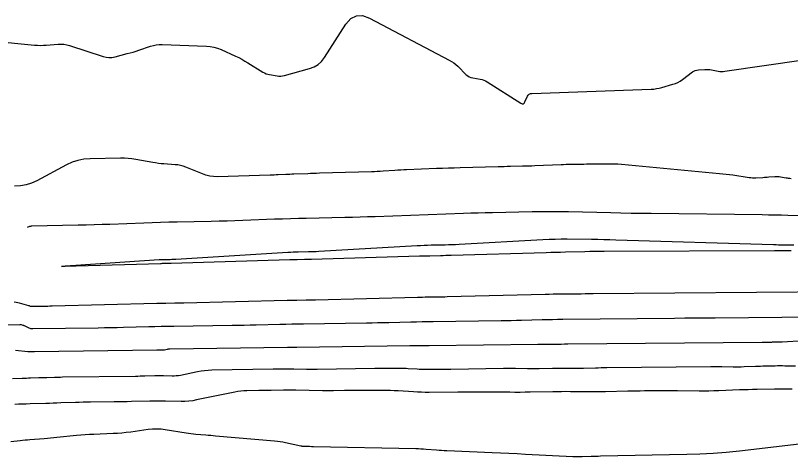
# Model space of a CAD drawing. Extents: x 1768942 to 1774819, y 723037 to 732099.
# Drawn here: x 1770007.5 to 1770093.1, y 731880.1 to 731928.8 of the extents above; entities that cross this region are included whole.
import ezdxf

# ---------------------------------------------------------------- set-up
doc = ezdxf.new("R2010")
doc.units = 0
doc.layers.add('R_Contours', color=7, linetype='Continuous')

msp = doc.modelspace()

# ---------------------------------------------------------------- linework, layer by layer
at = {"layer": 'R_Contours'}
for points in [[(1770004.785, 731925.988), (1770009.569, 731925.507), (1770009.894, 731925.482), (1770010.22, 731925.471), (1770010.545, 731925.475), (1770010.871, 731925.494), (1770012.174, 731925.599), (1770012.498, 731925.609), (1770012.818, 731925.587), (1770013.134, 731925.534), (1770013.447, 731925.449), (1770017.142, 731924.245), (1770017.471, 731924.162), (1770017.801, 731924.128), (1770018.133, 731924.142), (1770018.467, 731924.204), (1770019.821, 731924.555), (1770020.146, 731924.642), (1770020.469, 731924.735), (1770020.79, 731924.833), (1770021.11, 731924.938), (1770022.385, 731925.366), (1770022.706, 731925.459), (1770023.031, 731925.521), (1770023.361, 731925.554), (1770023.695, 731925.557), (1770028.578, 731925.39), (1770028.995, 731925.355), (1770029.402, 731925.28), (1770029.8, 731925.165), (1770030.188, 731925.009), (1770031.779, 731924.28), (1770032.132, 731924.112), (1770032.478, 731923.933), (1770032.819, 731923.743), (1770033.153, 731923.541), (1770034.789, 731922.522), (1770034.97, 731922.421), (1770035.157, 731922.34), (1770035.352, 731922.278), (1770035.554, 731922.235), (1770036.376, 731922.1), (1770036.581, 731922.078), (1770036.784, 731922.078), (1770036.987, 731922.1), (1770037.188, 731922.144), (1770039.965, 731922.909), (1770040.466, 731923.095), (1770040.908, 731923.359), (1770041.293, 731923.703), (1770041.619, 731924.125), (1770043.99, 731927.808), (1770044.523, 731928.426), (1770045.135, 731928.746), (1770045.825, 731928.767), (1770046.593, 731928.49), (1770055.41, 731923.829), (1770055.66, 731923.686), (1770055.898, 731923.525), (1770056.124, 731923.348), (1770056.339, 731923.155), (1770057.288, 731922.233), (1770057.444, 731922.102), (1770057.615, 731921.999), (1770057.8, 731921.923), (1770057.998, 731921.875), (1770058.821, 731921.74), (1770059.024, 731921.696), (1770059.218, 731921.633), (1770059.406, 731921.551), (1770059.586, 731921.449), (1770063.325, 731919.088), (1770063.461, 731919.027), (1770063.578, 731919.028), (1770063.677, 731919.092), (1770063.757, 731919.217), (1770064.04, 731919.841), (1770064.123, 731919.979), (1770064.231, 731920.079), (1770064.365, 731920.141), (1770064.524, 731920.166), (1770077.699, 731920.63), (1770078.007, 731920.65), (1770078.311, 731920.689), (1770078.612, 731920.746), (1770078.91, 731920.822), (1770080.124, 731921.169), (1770080.401, 731921.262), (1770080.667, 731921.38), (1770080.921, 731921.521), (1770081.163, 731921.687), (1770082.291, 731922.534), (1770082.44, 731922.63), (1770082.597, 731922.702), (1770082.764, 731922.748), (1770082.94, 731922.769), (1770083.66, 731922.806), (1770083.84, 731922.809), (1770084.019, 731922.803), (1770084.198, 731922.786), (1770084.375, 731922.759), (1770085.12, 731922.625), (1770085.303, 731922.599), (1770085.487, 731922.588), (1770085.671, 731922.593), (1770085.855, 731922.612), (1770094.55, 731923.879)], [(1770093.179, 731910.743), (1770093.041, 731910.753), (1770092.904, 731910.767), (1770092.767, 731910.784), (1770092.63, 731910.805), (1770091.996, 731910.911), (1770091.844, 731910.932), (1770091.692, 731910.944), (1770091.54, 731910.947), (1770091.387, 731910.941), (1770090.716, 731910.896), (1770090.554, 731910.885), (1770090.391, 731910.875), (1770090.228, 731910.866), (1770090.065, 731910.857), (1770089.288, 731910.819), (1770089.104, 731910.815), (1770088.921, 731910.819), (1770088.739, 731910.833), (1770088.556, 731910.855), (1770086.736, 731911.123), (1770086.371, 731911.174), (1770086.007, 731911.221), (1770085.641, 731911.262), (1770085.275, 731911.299), (1770074.425, 731912.306), (1770074.04, 731912.336), (1770073.655, 731912.357), (1770073.27, 731912.366), (1770072.884, 731912.366), (1770071.129, 731912.341), (1770070.848, 731912.337), (1770070.567, 731912.333), (1770070.287, 731912.329), (1770070.006, 731912.325), (1770068.882, 731912.307), (1770068.602, 731912.302), (1770068.321, 731912.295), (1770068.04, 731912.286), (1770067.759, 731912.275), (1770064.855, 731912.154), (1770064.518, 731912.141), (1770064.181, 731912.129), (1770063.844, 731912.12), (1770063.506, 731912.112), (1770062.157, 731912.085), (1770061.819, 731912.078), (1770061.482, 731912.07), (1770061.144, 731912.062), (1770060.807, 731912.053), (1770056.622, 731911.939), (1770055.964, 731911.92), (1770055.306, 731911.9), (1770054.648, 731911.878), (1770053.99, 731911.853), (1770050.691, 731911.728), (1770050.367, 731911.715), (1770050.043, 731911.698), (1770049.719, 731911.679), (1770049.396, 731911.657), (1770048.102, 731911.564), (1770047.778, 731911.542), (1770047.455, 731911.524), (1770047.131, 731911.51), (1770046.807, 731911.499), (1770041.071, 731911.338), (1770040.743, 731911.329), (1770040.415, 731911.318), (1770040.087, 731911.307), (1770039.76, 731911.295), (1770038.23, 731911.236), (1770038.012, 731911.227), (1770037.793, 731911.218), (1770037.575, 731911.209), (1770037.356, 731911.2), (1770036.483, 731911.163), (1770036.264, 731911.154), (1770036.046, 731911.146), (1770035.827, 731911.138), (1770035.609, 731911.132), (1770029.776, 731910.967), (1770029.349, 731910.977), (1770028.93, 731911.03), (1770028.519, 731911.128), (1770028.116, 731911.269), (1770026.296, 731912.015), (1770026.007, 731912.12), (1770025.712, 731912.201), (1770025.412, 731912.258), (1770025.107, 731912.292), (1770023.874, 731912.377), (1770023.566, 731912.403), (1770023.259, 731912.437), (1770022.954, 731912.48), (1770022.649, 731912.531), (1770020.759, 731912.879), (1770020.342, 731912.945), (1770019.923, 731912.99), (1770019.502, 731913.014), (1770019.08, 731913.016), (1770015.723, 731912.954), (1770015.033, 731912.901), (1770014.364, 731912.769), (1770013.715, 731912.557), (1770013.088, 731912.265), (1770009.82, 731910.507), (1770009.237, 731910.239), (1770008.635, 731910.052), (1770008.013, 731909.945), (1770007.372, 731909.92)], [(1770008.778, 731905.389), (1770009.059, 731905.487), (1770009.107, 731905.502), (1770009.155, 731905.512), (1770009.203, 731905.519), (1770009.253, 731905.522), (1770014.409, 731905.634), (1770015.285, 731905.654), (1770016.161, 731905.678), (1770017.037, 731905.706), (1770017.912, 731905.737), (1770021.665, 731905.876), (1770022.582, 731905.908), (1770023.5, 731905.937), (1770024.417, 731905.962), (1770025.335, 731905.983), (1770029.099, 731906.063), (1770029.974, 731906.084), (1770030.85, 731906.107), (1770031.725, 731906.135), (1770032.6, 731906.165), (1770036.101, 731906.294), (1770036.977, 731906.324), (1770037.852, 731906.351), (1770038.727, 731906.375), (1770039.603, 731906.395), (1770043.878, 731906.484), (1770044.712, 731906.503), (1770045.545, 731906.526), (1770046.379, 731906.551), (1770047.212, 731906.58), (1770056.987, 731906.936), (1770057.783, 731906.963), (1770058.58, 731906.987), (1770059.376, 731907.008), (1770060.172, 731907.026), (1770064.576, 731907.115), (1770065.576, 731907.129), (1770066.575, 731907.133), (1770067.575, 731907.126), (1770068.574, 731907.108), (1770073.268, 731906.999), (1770074.383, 731906.974), (1770075.499, 731906.953), (1770076.614, 731906.935), (1770077.73, 731906.92), (1770089.991, 731906.772), (1770090.695, 731906.762), (1770091.4, 731906.751), (1770092.104, 731906.739), (1770092.808, 731906.725), (1770095.625, 731906.664)], [(1770093.183, 731902.794), (1770092.27, 731902.774), (1770092.041, 731902.769), (1770091.813, 731902.766), (1770091.585, 731902.764), (1770091.356, 731902.762), (1770072.527, 731902.71), (1770071.992, 731902.707), (1770071.457, 731902.7), (1770070.922, 731902.691), (1770070.387, 731902.679), (1770068.248, 731902.623), (1770067.713, 731902.608), (1770067.178, 731902.594), (1770066.643, 731902.579), (1770066.109, 731902.564), (1770055.604, 731902.263), (1770055.312, 731902.255), (1770055.02, 731902.247), (1770054.728, 731902.24), (1770054.436, 731902.233), (1770053.269, 731902.204), (1770052.977, 731902.197), (1770052.685, 731902.189), (1770052.393, 731902.181), (1770052.101, 731902.173), (1770040.19, 731901.83), (1770039.989, 731901.824), (1770039.789, 731901.818), (1770039.588, 731901.813), (1770039.388, 731901.808), (1770038.585, 731901.789), (1770038.385, 731901.784), (1770038.184, 731901.778), (1770037.984, 731901.773), (1770037.783, 731901.767), (1770024.664, 731901.385), (1770024.565, 731901.383), (1770024.466, 731901.38), (1770024.367, 731901.377), (1770024.268, 731901.375), (1770023.873, 731901.365), (1770023.774, 731901.363), (1770023.675, 731901.36), (1770023.577, 731901.357), (1770023.478, 731901.355), (1770014.155, 731901.08), (1770012.965, 731901.053), (1770012.567, 731901.063), (1770012.962, 731901.11), (1770014.15, 731901.196), (1770023.354, 731901.803), (1770023.506, 731901.812), (1770023.659, 731901.819), (1770023.812, 731901.824), (1770023.965, 731901.827), (1770024.576, 731901.837), (1770024.729, 731901.84), (1770024.882, 731901.845), (1770025.034, 731901.852), (1770025.187, 731901.86), (1770037.579, 731902.622), (1770037.863, 731902.638), (1770038.148, 731902.65), (1770038.432, 731902.66), (1770038.717, 731902.667), (1770039.855, 731902.687), (1770040.14, 731902.694), (1770040.424, 731902.703), (1770040.708, 731902.715), (1770040.993, 731902.73), (1770051.858, 731903.361), (1770052.243, 731903.382), (1770052.629, 731903.399), (1770053.014, 731903.412), (1770053.4, 731903.421), (1770054.943, 731903.452), (1770055.328, 731903.461), (1770055.714, 731903.474), (1770056.099, 731903.49), (1770056.484, 731903.51), (1770065.762, 731904.024), (1770066.433, 731904.056), (1770067.105, 731904.077), (1770067.776, 731904.087), (1770068.448, 731904.086), (1770071.137, 731904.06), (1770071.809, 731904.052), (1770072.481, 731904.04), (1770073.153, 731904.025), (1770073.825, 731904.006), (1770091.237, 731903.47), (1770091.52, 731903.462), (1770091.803, 731903.455), (1770092.086, 731903.449), (1770092.369, 731903.445), (1770093.501, 731903.429)], [(1770107.395, 731898.327), (1770071.293, 731898.019), (1770070.852, 731898.015), (1770070.411, 731898.011), (1770069.97, 731898.007), (1770069.529, 731898.002), (1770067.764, 731897.984), (1770067.323, 731897.979), (1770066.882, 731897.972), (1770066.441, 731897.963), (1770066, 731897.953), (1770055.182, 731897.681), (1770054.909, 731897.675), (1770054.636, 731897.669), (1770054.363, 731897.664), (1770054.09, 731897.66), (1770052.999, 731897.646), (1770052.726, 731897.641), (1770052.453, 731897.637), (1770052.18, 731897.631), (1770051.908, 731897.624), (1770040.618, 731897.34), (1770040.359, 731897.334), (1770040.099, 731897.329), (1770039.84, 731897.324), (1770039.58, 731897.32), (1770038.543, 731897.306), (1770038.283, 731897.302), (1770038.024, 731897.297), (1770037.764, 731897.292), (1770037.505, 731897.286), (1770026.062, 731896.998), (1770025.816, 731896.992), (1770025.569, 731896.987), (1770025.322, 731896.982), (1770025.075, 731896.978), (1770024.088, 731896.964), (1770023.841, 731896.96), (1770023.594, 731896.956), (1770023.347, 731896.951), (1770023.1, 731896.945), (1770011.514, 731896.653), (1770011.279, 731896.647), (1770011.044, 731896.642), (1770010.809, 731896.638), (1770010.574, 731896.634), (1770009.209, 731896.614), (1770009.187, 731896.615), (1770009.165, 731896.619), (1770009.143, 731896.625), (1770009.123, 731896.634), (1770009.041, 731896.674), (1770009.021, 731896.684), (1770009, 731896.692), (1770008.978, 731896.7), (1770008.957, 731896.706), (1770007.898, 731896.998), (1770007.714, 731897.042), (1770007.527, 731897.073), (1770007.339, 731897.09)], [(1770099.531, 731895.479), (1770084.78, 731895.353), (1770083.662, 731895.343), (1770082.545, 731895.333), (1770081.427, 731895.322), (1770080.31, 731895.311), (1770067.94, 731895.185), (1770067.372, 731895.178), (1770066.804, 731895.169), (1770066.236, 731895.158), (1770065.668, 731895.145), (1770063.396, 731895.087), (1770062.827, 731895.074), (1770062.259, 731895.062), (1770061.691, 731895.052), (1770061.123, 731895.044), (1770053.624, 731894.943), (1770053.011, 731894.934), (1770052.397, 731894.923), (1770051.784, 731894.911), (1770051.17, 731894.896), (1770048.717, 731894.834), (1770048.103, 731894.82), (1770047.49, 731894.807), (1770046.876, 731894.796), (1770046.263, 731894.787), (1770039.301, 731894.691), (1770038.645, 731894.681), (1770037.989, 731894.669), (1770037.333, 731894.655), (1770036.677, 731894.639), (1770034.054, 731894.573), (1770033.398, 731894.558), (1770032.742, 731894.544), (1770032.086, 731894.532), (1770031.43, 731894.522), (1770024.971, 731894.43), (1770024.275, 731894.419), (1770023.579, 731894.407), (1770022.883, 731894.392), (1770022.187, 731894.375), (1770019.404, 731894.305), (1770018.708, 731894.289), (1770018.013, 731894.274), (1770017.317, 731894.261), (1770016.621, 731894.25), (1770009.381, 731894.145), (1770009.275, 731894.149), (1770009.172, 731894.166), (1770009.072, 731894.195), (1770008.975, 731894.236), (1770008.48, 731894.481), (1770008.44, 731894.5), (1770008.398, 731894.517), (1770008.356, 731894.532), (1770008.314, 731894.545), (1770008.141, 731894.592), (1770008.097, 731894.603), (1770008.054, 731894.61), (1770008.009, 731894.614), (1770007.965, 731894.615), (1770005.678, 731894.582)], [(1770094.593, 731892.846), (1770092.182, 731892.682), (1770092.123, 731892.679), (1770092.063, 731892.677), (1770092.004, 731892.676), (1770091.945, 731892.676), (1770091.702, 731892.68), (1770091.645, 731892.681), (1770091.589, 731892.681), (1770091.533, 731892.68), (1770091.477, 731892.68), (1770091.252, 731892.675), (1770091.196, 731892.674), (1770091.14, 731892.672), (1770091.084, 731892.671), (1770091.028, 731892.669), (1770090.762, 731892.659), (1770090.699, 731892.657), (1770090.636, 731892.655), (1770090.573, 731892.655), (1770090.51, 731892.655), (1770090.254, 731892.658), (1770090.191, 731892.658), (1770090.127, 731892.659), (1770090.063, 731892.659), (1770090, 731892.658), (1770068.522, 731892.462), (1770068.43, 731892.461), (1770068.338, 731892.46), (1770068.246, 731892.458), (1770068.153, 731892.456), (1770067.765, 731892.447), (1770067.682, 731892.446), (1770067.6, 731892.445), (1770067.517, 731892.445), (1770067.434, 731892.445), (1770067.103, 731892.448), (1770067.02, 731892.448), (1770066.938, 731892.448), (1770066.855, 731892.448), (1770066.772, 731892.446), (1770066.348, 731892.438), (1770066.252, 731892.436), (1770066.157, 731892.435), (1770066.061, 731892.435), (1770065.966, 731892.436), (1770065.584, 731892.44), (1770065.488, 731892.441), (1770065.393, 731892.441), (1770065.297, 731892.441), (1770065.202, 731892.44), (1770053.176, 731892.271), (1770053.094, 731892.27), (1770053.012, 731892.27), (1770052.929, 731892.269), (1770052.847, 731892.268), (1770052.479, 731892.266), (1770052.417, 731892.266), (1770052.355, 731892.268), (1770052.293, 731892.27), (1770052.23, 731892.273), (1770051.982, 731892.29), (1770051.92, 731892.293), (1770051.857, 731892.296), (1770051.795, 731892.297), (1770051.733, 731892.297), (1770051.367, 731892.296), (1770051.285, 731892.296), (1770051.203, 731892.295), (1770051.121, 731892.294), (1770051.04, 731892.293), (1770038.573, 731892.109), (1770038.51, 731892.109), (1770038.447, 731892.109), (1770038.383, 731892.109), (1770038.32, 731892.11), (1770038.023, 731892.115), (1770037.982, 731892.116), (1770037.941, 731892.116), (1770037.9, 731892.116), (1770037.86, 731892.116), (1770037.696, 731892.114), (1770037.655, 731892.114), (1770037.614, 731892.113), (1770037.574, 731892.113), (1770037.533, 731892.112), (1770024.511, 731891.916), (1770024.444, 731891.913), (1770024.377, 731891.907), (1770024.311, 731891.899), (1770024.245, 731891.886), (1770023.928, 731891.821), (1770023.888, 731891.814), (1770023.849, 731891.809), (1770023.809, 731891.806), (1770023.769, 731891.806), (1770023.61, 731891.809), (1770023.57, 731891.81), (1770023.53, 731891.81), (1770023.49, 731891.809), (1770023.45, 731891.809), (1770023.264, 731891.804), (1770023.22, 731891.803), (1770023.175, 731891.803), (1770023.131, 731891.802), (1770023.087, 731891.801), (1770009.583, 731891.628), (1770009.557, 731891.627), (1770009.531, 731891.627), (1770009.506, 731891.626), (1770009.48, 731891.625), (1770009.351, 731891.621), (1770009.273, 731891.619), (1770009.165, 731891.616), (1770009.111, 731891.614), (1770009.058, 731891.613), (1770008.95, 731891.61), (1770008.923, 731891.61), (1770008.896, 731891.61), (1770008.869, 731891.612), (1770008.842, 731891.614), (1770007.465, 731891.756)], [(1770007.128, 731888.689), (1770008.223, 731888.718), (1770008.449, 731888.724), (1770008.675, 731888.73), (1770008.901, 731888.736), (1770009.127, 731888.743), (1770010.045, 731888.77), (1770010.264, 731888.776), (1770010.482, 731888.783), (1770010.701, 731888.79), (1770010.919, 731888.796), (1770011.794, 731888.824), (1770012.012, 731888.83), (1770012.231, 731888.835), (1770012.45, 731888.84), (1770012.668, 731888.843), (1770020.723, 731888.946), (1770020.986, 731888.95), (1770021.248, 731888.955), (1770021.511, 731888.96), (1770021.773, 731888.965), (1770022.874, 731888.991), (1770023.111, 731888.996), (1770023.347, 731888.997), (1770023.584, 731888.997), (1770023.821, 731888.993), (1770024.768, 731888.975), (1770025.004, 731888.977), (1770025.239, 731888.992), (1770025.473, 731889.02), (1770025.705, 731889.062), (1770027.584, 731889.452), (1770027.975, 731889.524), (1770028.369, 731889.577), (1770028.764, 731889.611), (1770029.162, 731889.626), (1770035.949, 731889.728), (1770036.14, 731889.731), (1770036.331, 731889.734), (1770036.522, 731889.736), (1770036.713, 731889.738), (1770037.477, 731889.746), (1770037.668, 731889.747), (1770037.859, 731889.747), (1770038.05, 731889.746), (1770038.241, 731889.743), (1770039.632, 731889.718), (1770039.927, 731889.714), (1770040.223, 731889.712), (1770040.518, 731889.713), (1770040.813, 731889.716), (1770047.166, 731889.81), (1770047.488, 731889.814), (1770047.809, 731889.817), (1770048.131, 731889.82), (1770048.453, 731889.821), (1770049.892, 731889.826), (1770050.137, 731889.824), (1770050.382, 731889.819), (1770050.626, 731889.809), (1770050.871, 731889.795), (1770051.849, 731889.732), (1770052.094, 731889.718), (1770052.338, 731889.709), (1770052.583, 731889.704), (1770052.828, 731889.703), (1770054.275, 731889.711), (1770054.598, 731889.713), (1770054.921, 731889.716), (1770055.244, 731889.72), (1770055.566, 731889.724), (1770061.408, 731889.806), (1770061.736, 731889.809), (1770062.065, 731889.811), (1770062.393, 731889.81), (1770062.722, 731889.808), (1770064.035, 731889.793), (1770064.364, 731889.79), (1770064.692, 731889.79), (1770065.021, 731889.793), (1770065.349, 731889.798), (1770066.808, 731889.828), (1770067.093, 731889.832), (1770067.378, 731889.835), (1770067.662, 731889.835), (1770067.947, 731889.834), (1770069.085, 731889.824), (1770069.369, 731889.822), (1770069.654, 731889.823), (1770069.938, 731889.826), (1770070.223, 731889.831), (1770071.558, 731889.862), (1770071.875, 731889.868), (1770072.193, 731889.874), (1770072.51, 731889.878), (1770072.828, 731889.882), (1770084.31, 731889.987), (1770084.616, 731889.989), (1770084.922, 731889.989), (1770085.228, 731889.988), (1770085.534, 731889.986), (1770086.763, 731889.972), (1770087.066, 731889.971), (1770087.37, 731889.973), (1770087.673, 731889.979), (1770087.976, 731889.989), (1770089.255, 731890.038), (1770089.524, 731890.047), (1770089.794, 731890.056), (1770090.064, 731890.063), (1770090.335, 731890.069), (1770091.415, 731890.09), (1770091.685, 731890.094), (1770091.955, 731890.095), (1770092.225, 731890.095), (1770092.495, 731890.092), (1770093.666, 731890.074)], [(1770093.289, 731887.503), (1770092.805, 731887.509), (1770092.321, 731887.51), (1770091.837, 731887.507), (1770091.353, 731887.5), (1770089.417, 731887.462), (1770088.933, 731887.452), (1770088.449, 731887.439), (1770087.965, 731887.424), (1770087.481, 731887.407), (1770085.19, 731887.319), (1770084.646, 731887.302), (1770084.103, 731887.291), (1770083.56, 731887.287), (1770083.016, 731887.289), (1770080.635, 731887.315), (1770080.176, 731887.319), (1770079.717, 731887.321), (1770079.259, 731887.32), (1770078.8, 731887.317), (1770076.965, 731887.3), (1770076.506, 731887.295), (1770076.048, 731887.289), (1770075.589, 731887.281), (1770075.13, 731887.271), (1770072.681, 731887.215), (1770072.194, 731887.206), (1770071.708, 731887.201), (1770071.222, 731887.2), (1770070.735, 731887.202), (1770068.79, 731887.219), (1770068.304, 731887.222), (1770067.817, 731887.221), (1770067.331, 731887.217), (1770066.845, 731887.209), (1770064.35, 731887.159), (1770063.789, 731887.15), (1770063.228, 731887.145), (1770062.666, 731887.145), (1770062.105, 731887.149), (1770059.213, 731887.182), (1770058.975, 731887.184), (1770058.736, 731887.184), (1770058.498, 731887.183), (1770058.26, 731887.181), (1770057.307, 731887.167), (1770057.068, 731887.164), (1770056.83, 731887.162), (1770056.592, 731887.16), (1770056.353, 731887.158), (1770053.177, 731887.14), (1770052.749, 731887.141), (1770052.322, 731887.15), (1770051.895, 731887.166), (1770051.468, 731887.19), (1770049.76, 731887.301), (1770049.333, 731887.325), (1770048.906, 731887.342), (1770048.479, 731887.351), (1770048.051, 731887.354), (1770045.02, 731887.344), (1770044.718, 731887.343), (1770044.416, 731887.341), (1770044.114, 731887.338), (1770043.811, 731887.333), (1770042.603, 731887.316), (1770042.301, 731887.312), (1770041.998, 731887.312), (1770041.696, 731887.313), (1770041.394, 731887.318), (1770038.459, 731887.37), (1770038.118, 731887.375), (1770037.777, 731887.378), (1770037.436, 731887.378), (1770037.094, 731887.376), (1770035.722, 731887.362), (1770035.385, 731887.358), (1770035.048, 731887.354), (1770034.711, 731887.35), (1770034.374, 731887.345), (1770033.027, 731887.325), (1770032.691, 731887.312), (1770032.356, 731887.283), (1770032.024, 731887.238), (1770031.693, 731887.177), (1770027.483, 731886.303), (1770027.057, 731886.227), (1770026.629, 731886.175), (1770026.199, 731886.148), (1770025.767, 731886.144), (1770024.032, 731886.177), (1770023.599, 731886.184), (1770023.165, 731886.185), (1770022.732, 731886.182), (1770022.298, 731886.174), (1770020.282, 731886.127), (1770019.801, 731886.116), (1770019.321, 731886.107), (1770018.84, 731886.098), (1770018.36, 731886.092), (1770015.754, 731886.058), (1770015.342, 731886.052), (1770014.931, 731886.044), (1770014.519, 731886.034), (1770014.108, 731886.022), (1770012.462, 731885.971), (1770012.051, 731885.958), (1770011.639, 731885.945), (1770011.228, 731885.933), (1770010.817, 731885.921), (1770009.089, 731885.87), (1770008.664, 731885.857), (1770008.239, 731885.845), (1770007.814, 731885.834), (1770007.389, 731885.822)], [(1770006.947, 731881.71), (1770007.997, 731881.83), (1770008.26, 731881.859), (1770008.522, 731881.885), (1770008.786, 731881.91), (1770009.049, 731881.932), (1770010.638, 731882.057), (1770010.99, 731882.085), (1770011.343, 731882.116), (1770011.695, 731882.149), (1770012.047, 731882.185), (1770014.216, 731882.409), (1770014.695, 731882.455), (1770015.174, 731882.492), (1770015.655, 731882.522), (1770016.135, 731882.543), (1770018.262, 731882.62), (1770018.747, 731882.644), (1770019.231, 731882.681), (1770019.714, 731882.731), (1770020.196, 731882.793), (1770022.135, 731883.069), (1770022.608, 731883.119), (1770023.081, 731883.131), (1770023.554, 731883.108), (1770024.026, 731883.048), (1770026.318, 731882.667), (1770026.588, 731882.625), (1770026.858, 731882.589), (1770027.13, 731882.559), (1770027.402, 731882.534), (1770028.492, 731882.447), (1770028.764, 731882.425), (1770029.037, 731882.403), (1770029.309, 731882.38), (1770029.582, 731882.357), (1770036.107, 731881.795), (1770036.408, 731881.764), (1770036.708, 731881.723), (1770037.006, 731881.672), (1770037.303, 731881.612), (1770039, 731881.236), (1770039.039, 731881.228), (1770039.078, 731881.223), (1770039.117, 731881.219), (1770039.156, 731881.217), (1770039.314, 731881.214), (1770039.353, 731881.213), (1770039.392, 731881.212), (1770039.432, 731881.21), (1770039.471, 731881.208), (1770039.728, 731881.192), (1770039.783, 731881.189), (1770039.839, 731881.186), (1770039.895, 731881.185), (1770039.951, 731881.184), (1770040.178, 731881.181), (1770040.234, 731881.181), (1770040.291, 731881.18), (1770040.347, 731881.179), (1770040.403, 731881.178), (1770051.707, 731880.935), (1770051.993, 731880.927), (1770052.278, 731880.915), (1770052.563, 731880.899), (1770052.848, 731880.88), (1770053.988, 731880.795), (1770054.273, 731880.775), (1770054.558, 731880.757), (1770054.843, 731880.741), (1770055.129, 731880.728), (1770060.128, 731880.509), (1770061.056, 731880.468), (1770061.984, 731880.426), (1770062.912, 731880.382), (1770063.84, 731880.336), (1770069.053, 731880.078), (1770069.309, 731880.067), (1770069.565, 731880.062), (1770069.821, 731880.062), (1770070.077, 731880.067), (1770071.101, 731880.096), (1770071.357, 731880.103), (1770071.612, 731880.109), (1770071.868, 731880.115), (1770072.124, 731880.121), (1770081.642, 731880.313), (1770083.101, 731880.36), (1770084.558, 731880.441), (1770086.012, 731880.556), (1770087.464, 731880.705), (1770095.944, 731881.679)]]:
    msp.add_lwpolyline(points, dxfattribs=at)

doc.saveas('drawing.dxf')
